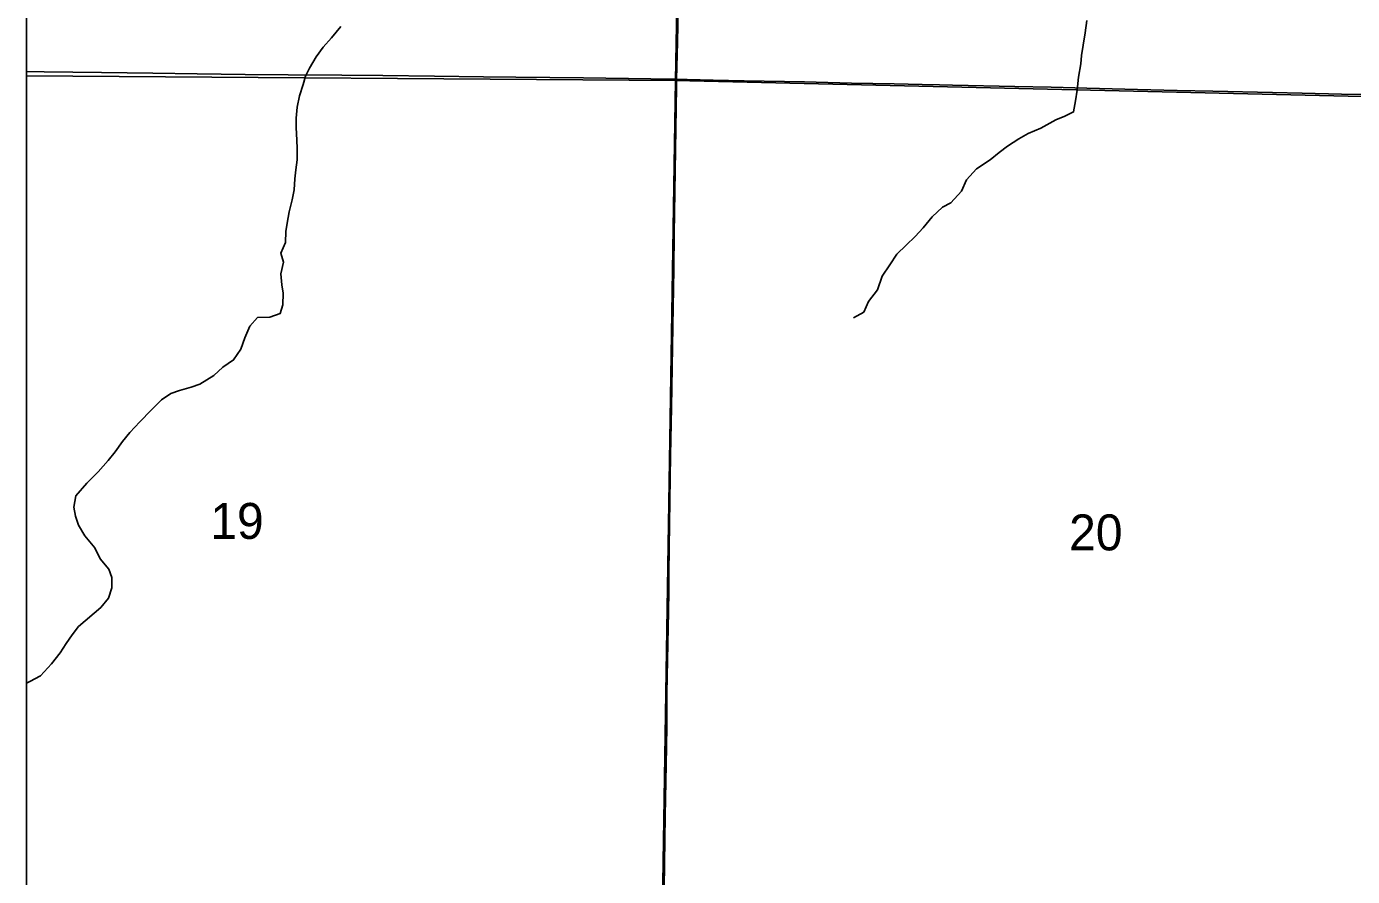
# Model space of a CAD drawing. Extents: x 0 to 34, y 0 to 22.
# Drawn here: x 2.6 to 3.372, y 18.46 to 18.954 of the extents above; entities that cross this region are included whole.
import ezdxf

# ---------------------------------------------------------------- set-up
doc = ezdxf.new("R2010")
doc.units = 0
for name, color, linetype in [('GM_X_County', 7, 'Continuous'), ('GM_X_County_Road', 7, 'Continuous'), ('GM_X_Minor_River', 7, 'Continuous'), ('GM_X_Section', 7, 'Continuous'), ('GM_X_Section_Text', 7, 'Continuous'), ('GM_X_Township', 7, 'Continuous'), ('GM_X_Township_Road', 7, 'Continuous'), ('SH_Data', 7, 'Continuous')]:
    doc.layers.add(name, color=color, linetype=linetype)

msp = doc.modelspace()

# ---------------------------------------------------------------- linework, layer by layer
at = {"layer": 'GM_X_County'}
msp.add_lwpolyline([(9.4, 14.3965), (9.4, 20.9), (2.6, 20.9), (2.6, 14.40919)], dxfattribs=at)
at = {"layer": 'GM_X_County_Road'}
for points in [[(2.97847, 18.92365), (2.97908, 18.94523), (2.97959, 18.97505), (2.97995, 18.99121), (2.98012, 18.99959), (2.98042, 19.01636), (2.98089, 19.04152), (2.98125, 19.06047), (2.98138, 19.0701), (2.98174, 19.09309), (2.98217, 19.11358), (2.98233, 19.12911), (2.98252, 19.14217), (2.98292, 19.15521), (2.98307, 19.16262)], [(2.97069, 18.41996), (2.97097, 18.43859), (2.97138, 18.46687), (2.97182, 18.49484), (2.9725, 18.53493), (2.97269, 18.54736), (2.97284, 18.566), (2.9731, 18.58558), (2.97373, 18.61386), (2.97387, 18.62566), (2.97394, 18.63623), (2.97436, 18.66482), (2.97497, 18.70491), (2.9754, 18.73256), (2.9764, 18.7913), (2.97666, 18.80124), (2.9768, 18.81367), (2.97711, 18.83356), (2.97722, 18.84599), (2.97843, 18.91933), (2.97845, 18.92119), (2.97847, 18.92365)]]:
    msp.add_lwpolyline(points, dxfattribs=at)
at = {"layer": 'GM_X_Minor_River'}
for points in [[(2.7829, 18.95445), (2.77761, 18.94781), (2.77269, 18.94231), (2.76872, 18.93681), (2.76475, 18.93017), (2.76248, 18.92543), (2.76097, 18.92069), (2.75889, 18.91406), (2.75757, 18.90742), (2.757, 18.90097), (2.757, 18.89566), (2.75738, 18.88827), (2.75757, 18.88334), (2.75757, 18.8767), (2.75682, 18.87101), (2.75625, 18.8657), (2.75587, 18.85926), (2.75474, 18.85357), (2.75285, 18.84655), (2.75171, 18.83991), (2.75096, 18.83498), (2.75077, 18.82873), (2.74812, 18.82247), (2.74964, 18.81716), (2.74813, 18.81033), (2.74869, 18.80408), (2.74945, 18.79915), (2.74926, 18.79232), (2.74775, 18.78739), (2.7417, 18.78511), (2.73451, 18.78492), (2.72998, 18.77999), (2.72714, 18.77316), (2.72468, 18.76653), (2.72052, 18.76027), (2.71428, 18.75609), (2.70899, 18.75116), (2.70086, 18.74623), (2.69594, 18.74433), (2.68913, 18.74243), (2.68403, 18.74072), (2.67854, 18.73712), (2.67249, 18.73105), (2.66606, 18.72422), (2.6602, 18.71796), (2.65585, 18.71284), (2.65169, 18.70677), (2.64753, 18.70165), (2.64167, 18.6952), (2.63505, 18.68856), (2.62862, 18.68117), (2.62749, 18.67453), (2.62844, 18.66941), (2.63033, 18.6641), (2.63392, 18.65785), (2.63979, 18.65083), (2.64281, 18.64458), (2.64792, 18.63851), (2.64962, 18.63358), (2.64962, 18.62752), (2.64773, 18.62164), (2.6432, 18.61614), (2.63034, 18.60513), (2.62656, 18.6002), (2.62315, 18.59527), (2.61956, 18.58977), (2.61464, 18.58332), (2.60821, 18.57631), (2.60197, 18.57308), (2.6, 18.57209)], [(3.21724, 18.9579), (3.21625, 18.9507), (3.21508, 18.9435), (3.21428, 18.93743), (3.21388, 18.93269), (3.21251, 18.92492), (3.21171, 18.91734), (3.21073, 18.91108), (3.20955, 18.90464), (3.20442, 18.90221), (3.1993, 18.90015), (3.19055, 18.89527), (3.18315, 18.89209), (3.17763, 18.8889), (3.17117, 18.88477), (3.16622, 18.881), (3.16108, 18.87686), (3.1531, 18.8716), (3.14719, 18.86519), (3.14431, 18.85856), (3.13821, 18.85177), (3.13327, 18.84915), (3.12717, 18.84349), (3.12202, 18.83726), (3.11744, 18.83217), (3.11211, 18.82708), (3.10659, 18.8218), (3.10257, 18.81557), (3.09818, 18.80895), (3.09548, 18.801), (3.09014, 18.79421), (3.08745, 18.78815), (3.08137, 18.78477)]]:
    msp.add_lwpolyline(points, dxfattribs=at)
at = {"layer": 'GM_X_Section'}
for p, q in [((2.6, 19.43607), (2.6, 18.92566)), ((2.6, 18.92566), (2.6, 18.42453))]:
    msp.add_line(p, q, dxfattribs=at)
for points in [[(2.6, 18.92566), (2.97779, 18.923), (2.98702, 19.42864), (2.6, 19.43607)], [(2.6, 18.42453), (2.96987, 18.41871), (2.97779, 18.923), (2.6, 18.92566)]]:
    msp.add_lwpolyline(points, dxfattribs=at)
for points in [[(3.4871, 19.41486), (3.47768, 18.91133), (2.97779, 18.923), (2.98702, 19.42864)], [(2.97779, 18.923), (3.47768, 18.91133), (3.4698, 18.41139), (2.96987, 18.41871)]]:
    msp.add_lwpolyline(points, close=True, dxfattribs=at)
at = {"layer": 'GM_X_Township'}
msp.add_line((2.6, 20.4221), (2.6, 17.41751), dxfattribs=at)
at = {"layer": 'GM_X_Township_Road'}
for points in [[(2.6, 18.92816), (2.61036, 18.92802), (2.64362, 18.92762), (2.6735, 18.92726), (2.69938, 18.92678), (2.72722, 18.92646), (2.75242, 18.92629), (2.7835, 18.92607), (2.80742, 18.92577), (2.83757, 18.9254), (2.86608, 18.9251), (2.88481, 18.92482), (2.9047, 18.92472), (2.92427, 18.92449), (2.96344, 18.92389), (2.97847, 18.92365)], [(2.97847, 18.92365), (2.98457, 18.92355), (2.99979, 18.92323), (3.01782, 18.92283), (3.05294, 18.92212), (3.08024, 18.92147), (3.10516, 18.92094), (3.12148, 18.92066), (3.13155, 18.92044), (3.13901, 18.92024), (3.17537, 18.9194), (3.19649, 18.91898), (3.21732, 18.91849), (3.24683, 18.9177), (3.26983, 18.91721), (3.29065, 18.9167), (3.32548, 18.91595), (3.34258, 18.9155), (3.36557, 18.91506), (3.38357, 18.91473), (3.4078, 18.91415), (3.42737, 18.9138), (3.45504, 18.91329), (3.47857, 18.91283)]]:
    msp.add_lwpolyline(points, dxfattribs=at)
at = {"layer": 'SH_Data'}
msp.add_line((2.6, 20.9), (2.6, 14.1), dxfattribs=at)

# ---------------------------------------------------------------- texts
at = {"layer": 'GM_X_Section_Text'}
for s, p in [('19', (2.70696, 18.65608)), ('20', (3.20696, 18.64941))]:
    msp.add_text(s, height=0.020928, rotation=0.00001, dxfattribs=at).set_placement(p)

doc.saveas('drawing.dxf')
